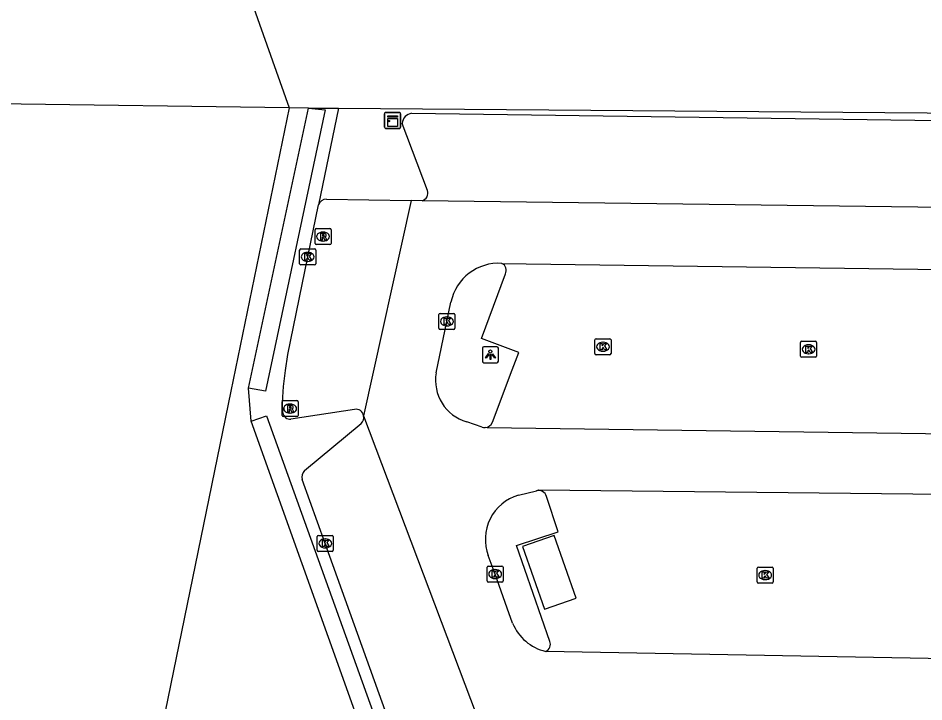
# Model space of a CAD drawing. Extents: x 157692 to 159670, y 381454 to 383289.
# Drawn here: x 159339.1 to 159395.6, y 382810.8 to 382853.4 of the extents above; entities that cross this region are included whole.
import ezdxf

# ---------------------------------------------------------------- set-up
doc = ezdxf.new("R2010")
doc.units = 0
for name, color, linetype in [('IMGEO_Groenvoorziening', 7, 'Continuous'), ('IMGEO_Hek', 7, 'Continuous'), ('IMGEO_Kast', 7, 'Continuous'), ('IMGEO_Kolk', 7, 'Continuous'), ('IMGEO_Lichtpunt', 7, 'Continuous'), ('IMGEO_Muur', 7, 'Continuous'), ('IMGEO_Pand', 7, 'Continuous'), ('IMGEO_Parkeervlak_gesloten', 7, 'Continuous'), ('IMGEO_Rijbaan_lokaal_gesloten', 7, 'Continuous'), ('IMGEO_Rioolput', 7, 'Continuous')]:
    doc.layers.add(name, color=color, linetype=linetype)

msp = doc.modelspace()

# ---------------------------------------------------------------- linework, layer by layer
at = {"layer": 'IMGEO_Groenvoorziening'}
for points in [[(159359.079, 382847.797), (159357.826, 382841.779)], [(159353.633, 382828.278), (159353.463, 382830.325)]]:
    msp.add_lwpolyline(points, dxfattribs=at)
at = {"layer": 'IMGEO_Hek'}
msp.add_lwpolyline([(159353.633, 382828.278), (159353.463, 382830.325)], dxfattribs=at)
at = {"layer": 'IMGEO_Kast'}
for p, q in [((159361.943, 382846.612), (159361.943, 382847.453)), ((159361.943, 382847.453), (159361.943, 382846.612)), ((159362.018, 382847.537), (159362.859, 382847.537)), ((159362.859, 382847.537), (159362.018, 382847.537)), ((159362.943, 382847.462), (159362.943, 382846.621)), ((159362.943, 382846.621), (159362.943, 382847.462)), ((159362.868, 382846.537), (159362.027, 382846.537)), ((159362.027, 382846.537), (159362.868, 382846.537))]:
    msp.add_line(p, q, dxfattribs=at)
for points in [[(159362.138, 382847.327), (159362.738, 382847.327), (159362.738, 382847.242), (159362.138, 382847.242), (159362.138, 382847.327)], [(159362.138, 382847.152), (159362.738, 382847.152), (159362.738, 382846.663), (159362.138, 382846.663), (159362.138, 382847.152)]]:
    msp.add_lwpolyline(points, dxfattribs=at)
msp.add_circle((159362.222, 382847.001), 0.0377, dxfattribs=at)
for centre, start, end in [((159362.021, 382847.459), 92.4484, 184.2845), ((159362.021, 382847.459), 92.4484, 184.2845), ((159362.865, 382847.459), 2.4484, 94.2845), ((159362.865, 382847.459), 2.4484, 94.2845), ((159362.021, 382846.615), 182.4484, 274.2845), ((159362.021, 382846.615), 182.4484, 274.2845), ((159362.865, 382846.615), 272.4484, 4.2845), ((159362.865, 382846.615), 272.4484, 4.2845)]:
    msp.add_arc(centre, 0.0779, start, end, dxfattribs=at)
at = {"layer": 'IMGEO_Kolk'}
for p, q in [((159356.648, 382838.102), (159356.648, 382838.954)), ((159356.723, 382839.028), (159357.575, 382839.028)), ((159357.649, 382838.954), (159357.649, 382838.102)), ((159357.136, 382838.808), (159357.161, 382838.808)), ((159357.575, 382838.028), (159356.723, 382838.028)), ((159357.159, 382838.248), (159357.134, 382838.248)), ((159365.403, 382835.001), (159366.255, 382835.001)), ((159365.328, 382834.075), (159365.328, 382834.927)), ((159365.816, 382834.781), (159365.841, 382834.781)), ((159366.329, 382834.927), (159366.329, 382834.075)), ((159366.255, 382834.001), (159365.403, 382834.001)), ((159365.839, 382834.221), (159365.814, 382834.221)), ((159375.058, 382832.493), (159375.058, 382833.345)), ((159375.133, 382833.419), (159375.985, 382833.419)), ((159376.059, 382833.345), (159376.059, 382832.493)), ((159375.546, 382833.199), (159375.571, 382833.199)), ((159387.878, 382832.336), (159387.878, 382833.188)), ((159387.953, 382833.262), (159388.805, 382833.262)), ((159388.366, 382833.042), (159388.391, 382833.042)), ((159388.879, 382833.188), (159388.879, 382832.336)), ((159375.985, 382832.419), (159375.133, 382832.419)), ((159375.569, 382832.639), (159375.544, 382832.639)), ((159388.805, 382832.262), (159387.953, 382832.262)), ((159388.389, 382832.482), (159388.364, 382832.482)), ((159357.745, 382820.222), (159357.745, 382821.074)), ((159357.82, 382821.148), (159358.672, 382821.148)), ((159358.233, 382820.928), (159358.258, 382820.928)), ((159358.746, 382821.074), (159358.746, 382820.222)), ((159358.256, 382820.368), (159358.231, 382820.368)), ((159358.672, 382820.148), (159357.82, 382820.148)), ((159368.334, 382818.31), (159368.334, 382819.162)), ((159368.409, 382819.236), (159369.261, 382819.236)), ((159369.335, 382819.162), (159369.335, 382818.31)), ((159385.244, 382819.17), (159386.096, 382819.17)), ((159368.822, 382819.016), (159368.847, 382819.016)), ((159385.169, 382818.244), (159385.169, 382819.096)), ((159385.657, 382818.95), (159385.682, 382818.95)), ((159386.17, 382819.096), (159386.17, 382818.244)), ((159369.261, 382818.236), (159368.409, 382818.236)), ((159368.845, 382818.456), (159368.82, 382818.456)), ((159386.096, 382818.17), (159385.244, 382818.17)), ((159385.68, 382818.39), (159385.655, 382818.39))]:
    msp.add_line(p, q, dxfattribs=at)
for points in [[(159356.648, 382838.102), (159356.648, 382838.954)], [(159356.723, 382839.028), (159357.575, 382839.028)], [(159357.649, 382838.954), (159357.649, 382838.102)], [(159356.969, 382838.728), (159357.092, 382838.728), (159357.092, 382838.577), (159357.222, 382838.728), (159357.386, 382838.728), (159357.24, 382838.577), (159357.393, 382838.328), (159357.241, 382838.328), (159357.156, 382838.492), (159357.092, 382838.425), (159357.092, 382838.328), (159356.969, 382838.328), (159356.969, 382838.728)], [(159357.575, 382838.028), (159356.723, 382838.028)], [(159365.403, 382835.001), (159366.255, 382835.001)], [(159365.328, 382834.075), (159365.328, 382834.927)], [(159365.649, 382834.701), (159365.772, 382834.701), (159365.772, 382834.55), (159365.902, 382834.701), (159366.066, 382834.701), (159365.92, 382834.55), (159366.073, 382834.301), (159365.921, 382834.301), (159365.836, 382834.465), (159365.772, 382834.398), (159365.772, 382834.301), (159365.649, 382834.301), (159365.649, 382834.701)], [(159366.329, 382834.927), (159366.329, 382834.075)], [(159366.255, 382834.001), (159365.403, 382834.001)], [(159375.058, 382832.493), (159375.058, 382833.345)], [(159375.133, 382833.419), (159375.985, 382833.419)], [(159376.059, 382833.345), (159376.059, 382832.493)], [(159375.379, 382833.119), (159375.502, 382833.119), (159375.502, 382832.968), (159375.632, 382833.119), (159375.796, 382833.119), (159375.65, 382832.968), (159375.803, 382832.719), (159375.651, 382832.719), (159375.566, 382832.883), (159375.502, 382832.816), (159375.502, 382832.719), (159375.379, 382832.719), (159375.379, 382833.119)], [(159387.878, 382832.336), (159387.878, 382833.188)], [(159387.953, 382833.262), (159388.805, 382833.262)], [(159388.199, 382832.962), (159388.322, 382832.962), (159388.322, 382832.811), (159388.452, 382832.962), (159388.616, 382832.962), (159388.47, 382832.811), (159388.623, 382832.562), (159388.471, 382832.562), (159388.386, 382832.726), (159388.322, 382832.659), (159388.322, 382832.562), (159388.199, 382832.562), (159388.199, 382832.962)], [(159388.879, 382833.188), (159388.879, 382832.336)], [(159375.985, 382832.419), (159375.133, 382832.419)], [(159388.805, 382832.262), (159387.953, 382832.262)], [(159357.745, 382820.222), (159357.745, 382821.074)], [(159357.82, 382821.148), (159358.672, 382821.148)], [(159358.746, 382821.074), (159358.746, 382820.222)], [(159358.066, 382820.848), (159358.189, 382820.848), (159358.189, 382820.697), (159358.319, 382820.848), (159358.483, 382820.848), (159358.337, 382820.697), (159358.49, 382820.448), (159358.338, 382820.448), (159358.253, 382820.612), (159358.189, 382820.545), (159358.189, 382820.448), (159358.066, 382820.448), (159358.066, 382820.848)], [(159358.672, 382820.148), (159357.82, 382820.148)], [(159368.334, 382818.31), (159368.334, 382819.162)], [(159368.409, 382819.236), (159369.261, 382819.236)], [(159369.335, 382819.162), (159369.335, 382818.31)], [(159385.244, 382819.17), (159386.096, 382819.17)], [(159368.655, 382818.936), (159368.778, 382818.936), (159368.778, 382818.785), (159368.908, 382818.936), (159369.072, 382818.936), (159368.926, 382818.785), (159369.079, 382818.536), (159368.927, 382818.536), (159368.842, 382818.7), (159368.778, 382818.633), (159368.778, 382818.536), (159368.655, 382818.536), (159368.655, 382818.936)], [(159385.169, 382818.244), (159385.169, 382819.096)], [(159385.49, 382818.87), (159385.613, 382818.87), (159385.613, 382818.719), (159385.743, 382818.87), (159385.907, 382818.87), (159385.761, 382818.719), (159385.914, 382818.47), (159385.762, 382818.47), (159385.677, 382818.634), (159385.613, 382818.567), (159385.613, 382818.47), (159385.49, 382818.47), (159385.49, 382818.87)], [(159386.17, 382819.096), (159386.17, 382818.244)], [(159369.261, 382818.236), (159368.409, 382818.236)], [(159386.096, 382818.17), (159385.244, 382818.17)]]:
    msp.add_lwpolyline(points, dxfattribs=at)
for centre, start, end in [((159356.725, 382838.952), 91.552, 178.448), ((159356.725, 382838.952), 91.552, 178.448), ((159357.573, 382838.952), 1.552, 88.448), ((159357.573, 382838.952), 1.552, 88.448), ((159356.725, 382838.104), 181.552, 268.448), ((159356.725, 382838.104), 181.552, 268.448), ((159357.573, 382838.104), 271.552, 358.448), ((159357.573, 382838.104), 271.552, 358.448), ((159365.405, 382834.925), 91.552, 178.448), ((159365.405, 382834.925), 91.552, 178.448), ((159366.253, 382834.925), 1.552, 88.448), ((159366.253, 382834.925), 1.552, 88.448), ((159365.405, 382834.077), 181.552, 268.448), ((159365.405, 382834.077), 181.552, 268.448), ((159366.253, 382834.077), 271.552, 358.448), ((159366.253, 382834.077), 271.552, 358.448), ((159375.135, 382833.343), 91.552, 178.448), ((159375.135, 382833.343), 91.552, 178.448), ((159375.983, 382833.343), 1.552, 88.448), ((159375.983, 382833.343), 1.552, 88.448), ((159387.955, 382833.186), 91.552, 178.448), ((159387.955, 382833.186), 91.552, 178.448), ((159388.803, 382833.186), 1.552, 88.448), ((159388.803, 382833.186), 1.552, 88.448), ((159375.135, 382832.495), 181.552, 268.448), ((159375.135, 382832.495), 181.552, 268.448), ((159375.983, 382832.495), 271.552, 358.448), ((159375.983, 382832.495), 271.552, 358.448), ((159387.955, 382832.338), 181.552, 268.448), ((159387.955, 382832.338), 181.552, 268.448), ((159388.803, 382832.338), 271.552, 358.448), ((159388.803, 382832.338), 271.552, 358.448), ((159357.822, 382821.072), 91.552, 178.448), ((159357.822, 382821.072), 91.552, 178.448), ((159358.67, 382821.072), 1.552, 88.448), ((159358.67, 382821.072), 1.552, 88.448), ((159357.822, 382820.224), 181.552, 268.448), ((159357.822, 382820.224), 181.552, 268.448), ((159358.67, 382820.224), 271.552, 358.448), ((159358.67, 382820.224), 271.552, 358.448), ((159368.411, 382819.16), 91.552, 178.448), ((159368.411, 382819.16), 91.552, 178.448), ((159369.259, 382819.16), 1.552, 88.448), ((159369.259, 382819.16), 1.552, 88.448), ((159385.246, 382819.094), 91.552, 178.448), ((159385.246, 382819.094), 91.552, 178.448), ((159386.094, 382819.094), 1.552, 88.448), ((159386.094, 382819.094), 1.552, 88.448), ((159368.411, 382818.312), 181.552, 268.448), ((159368.411, 382818.312), 181.552, 268.448), ((159369.259, 382818.312), 271.552, 358.448), ((159369.259, 382818.312), 271.552, 358.448), ((159385.246, 382818.246), 181.552, 268.448), ((159385.246, 382818.246), 181.552, 268.448), ((159386.094, 382818.246), 271.552, 358.448), ((159386.094, 382818.246), 271.552, 358.448)]:
    msp.add_arc(centre, 0.0765, start, end, dxfattribs=at)
for centre, major_axis, ratio, start_param, end_param in [((159357.135, 382838.528), (-0.387, 0.002), 0.722429, 4.712389, 7.853982), ((159357.16, 382838.528), (-0.39, 0.002), 0.717154, 1.570796, 4.712389), ((159365.815, 382834.501), (-0.387, 0.002), 0.722429, 4.712389, 7.853982), ((159365.84, 382834.501), (-0.39, 0.002), 0.717154, 1.570796, 4.712389), ((159375.545, 382832.919), (-0.387, 0.002), 0.722429, 4.712389, 7.853982), ((159375.57, 382832.919), (-0.39, 0.002), 0.717154, 1.570796, 4.712389), ((159388.365, 382832.762), (-0.387, 0.002), 0.722429, 4.712389, 7.853982), ((159388.39, 382832.762), (-0.39, 0.002), 0.717154, 1.570796, 4.712389), ((159358.232, 382820.648), (-0.387, 0.002), 0.722429, 4.712389, 7.853982), ((159358.257, 382820.648), (-0.39, 0.002), 0.717154, 1.570796, 4.712389), ((159368.821, 382818.736), (-0.387, 0.002), 0.722429, 4.712389, 7.853982), ((159368.846, 382818.736), (-0.39, 0.002), 0.717154, 1.570796, 4.712389), ((159385.656, 382818.67), (-0.387, 0.002), 0.722429, 4.712389, 7.853982), ((159385.681, 382818.67), (-0.39, 0.002), 0.717154, 1.570796, 4.712389)]:
    msp.add_ellipse(centre, major_axis=major_axis, ratio=ratio, start_param=start_param, end_param=end_param, dxfattribs=at)
at = {"layer": 'IMGEO_Lichtpunt'}
for p, q in [((159368.041, 382832.824), (159368.041, 382832.017)), ((159368.041, 382832.824), (159368.041, 382832.017)), ((159368.943, 382832.919), (159368.135, 382832.919)), ((159368.943, 382832.919), (159368.135, 382832.919)), ((159369.037, 382832.017), (159369.037, 382832.824)), ((159369.037, 382832.017), (159369.037, 382832.824)), ((159368.135, 382831.923), (159368.943, 382831.923)), ((159368.135, 382831.923), (159368.943, 382831.923))]:
    msp.add_line(p, q, dxfattribs=at)
for points in [[(159368.415, 382832.488), (159368.454, 382832.46), (159368.266, 382832.198), (159368.228, 382832.225), (159368.415, 382832.488)], [(159368.517, 382832.44), (159368.564, 382832.44), (159368.564, 382832.118), (159368.517, 382832.118), (159368.517, 382832.44)], [(159368.627, 382832.46), (159368.665, 382832.487), (159368.852, 382832.225), (159368.813, 382832.197), (159368.627, 382832.46)]]:
    msp.add_lwpolyline(points, dxfattribs=at)
msp.add_circle((159368.54, 382832.622), 0.0994, dxfattribs=at)
for centre, start, end in [((159368.135, 382832.824), 90, 180), ((159368.135, 382832.824), 90, 180), ((159368.943, 382832.824), 0, 90), ((159368.943, 382832.824), 0, 90), ((159368.135, 382832.017), 180, 270), ((159368.135, 382832.017), 180, 270), ((159368.943, 382832.017), 270, 0), ((159368.943, 382832.017), 270, 360)]:
    msp.add_arc(centre, 0.0946, start, end, dxfattribs=at)
at = {"layer": 'IMGEO_Muur'}
for points in [[(159353.463, 382830.325), (159357.204, 382847.811)], [(159357.204, 382847.811), (159358.241, 382847.708), (159354.522, 382830.139), (159353.463, 382830.325)], [(159353.633, 382828.278), (159354.574, 382828.617), (159367.464, 382792.762), (159366.441, 382792.387)], [(159366.441, 382792.387), (159353.633, 382828.278)]]:
    msp.add_lwpolyline(points, dxfattribs=at)
at = {"layer": 'IMGEO_Pand'}
for points in [[(159359.079, 382847.797), (159406.24, 382847.424), (159404.625, 382852.364), (159400.918, 382863.701), (159395.297, 382880.892)], [(159350.775, 382862.572), (159355.987, 382847.821)], [(159355.987, 382847.821), (159352.367, 382830.146), (159347.422, 382805.999), (159349.183, 382805.623), (159348.376, 382801.694), (159347.337, 382801.91), (159344.304, 382786.986), (159318.859, 382792.26), (159318.637, 382791.25), (159314.712, 382792.046), (159315.063, 382793.823), (159308.004, 382795.284), (159309.005, 382800.183), (159318.843, 382848.33)], [(159355.987, 382847.821), (159337.742, 382848.071)], [(159357.204, 382847.811), (159355.987, 382847.821)], [(159357.204, 382847.811), (159359.079, 382847.797)]]:
    msp.add_lwpolyline(points, dxfattribs=at)
at = {"layer": 'IMGEO_Parkeervlak_gesloten'}
for points in [[(159363.631, 382847.484), (159402.476, 382846.959)], [(159364.619, 382842.669), (159363.043, 382846.856)], [(159355.599, 382828.805), (159355.581, 382829.45), (159355.631, 382830.442), (159355.767, 382831.437), (159355.906, 382832.442), (159357.149, 382838.528), (159357.826, 382841.779)], [(159358.312, 382842.126), (159363.594, 382842.039)], [(159368.669, 382828.206), (159369.9, 382831.483), (159370.311, 382832.558), (159367.976, 382833.431), (159369.474, 382837.466)], [(159360.067, 382829.009), (159356.105, 382828.396)], [(159356.953, 382825.194), (159360.492, 382828.13)], [(159367.265, 382795.497), (159365.159, 382801.359), (159358.246, 382820.648), (159356.814, 382824.632)], [(159372.241, 382814.538), (159370.177, 382820.51), (159372.77, 382821.378), (159372.032, 382823.582)]]:
    msp.add_lwpolyline(points, dxfattribs=at)
for centre, radius, start, end in [((159363.697, 382846.833), 0.655, 95.8057, 177.9624), ((159364.15, 382842.507), 0.496, 285.175, 19.0797), ((159358.305, 382841.622), 0.504, 89.2089, 161.8442), ((159369.033, 382837.687), 0.493, 333.416, 62.4584), ((159356.062, 382828.86), 0.466, 186.7613, 275.3415), ((159360.162, 382828.545), 0.474, 8.1168, 101.5997), ((159360.159, 382828.487), 0.489, 313.0225, 14.8043), ((159368.192, 382828.396), 0.513, 271.8531, 338.298), ((159357.349, 382824.798), 0.561, 135.0175, 197.198), ((159371.546, 382823.453), 0.503, 14.8156, 105.9124), ((159371.82, 382814.346), 0.463, 291.0563, 24.4886)]:
    msp.add_arc(centre, radius, start, end, dxfattribs=at)
at = {"layer": 'IMGEO_Rijbaan_lokaal_gesloten'}
for points in [[(159363.594, 382842.039), (159360.631, 382828.612)], [(159364.28, 382842.028), (159363.594, 382842.039)], [(159405.088, 382841.517), (159404.923, 382841.503), (159364.28, 382842.028)], [(159369.261, 382838.124), (159407.39, 382837.595), (159407.741, 382836.603)], [(159365.151, 382831.293), (159365.829, 382834.501), (159366.08, 382835.703)], [(159360.631, 382828.612), (159372.138, 382798.106)], [(159368.027, 382827.911), (159367.069, 382828.226)], [(159406.279, 382827.342), (159368.342, 382827.868), (159368.209, 382827.883)], [(159370.291, 382823.654), (159371.408, 382823.937)], [(159371.408, 382823.937), (159371.548, 382823.997), (159412.369, 382823.546), (159415.966, 382813.388), (159415.128, 382813.114), (159371.986, 382813.914)], [(159373.888, 382817.233), (159372.517, 382821.142), (159370.547, 382820.451), (159371.918, 382816.542), (159373.888, 382817.233)], [(159369.925, 382815.675), (159369.583, 382816.606), (159368.835, 382818.736), (159368.408, 382819.886)]]:
    msp.add_lwpolyline(points, dxfattribs=at)
for centre, radius, start, end in [((159369.055, 382835.094), 3.037, 86.1192, 168.4289), ((159367.843, 382830.843), 2.729, 170.5112, 253.5298), ((159368.197, 382828.413), 0.53, 251.249, 271.2587), ((159371.082, 382820.904), 2.861, 106.0506, 200.8436), ((159372.655, 382816.784), 2.947, 202.1044, 256.8718)]:
    msp.add_arc(centre, radius, start, end, dxfattribs=at)
at = {"layer": 'IMGEO_Rioolput'}
for p, q in [((159357.607, 382839.368), (159357.607, 382840.22)), ((159357.682, 382840.294), (159358.534, 382840.294)), ((159358.095, 382840.074), (159358.12, 382840.074)), ((159358.608, 382840.22), (159358.608, 382839.368)), ((159358.118, 382839.514), (159358.093, 382839.514)), ((159358.534, 382839.294), (159357.682, 382839.294)), ((159355.553, 382828.637), (159355.553, 382829.489)), ((159355.628, 382829.563), (159356.48, 382829.563)), ((159356.041, 382829.343), (159356.066, 382829.343)), ((159356.554, 382829.489), (159356.554, 382828.637)), ((159356.064, 382828.783), (159356.039, 382828.783)), ((159356.48, 382828.563), (159355.628, 382828.563))]:
    msp.add_line(p, q, dxfattribs=at)
for points in [[(159357.607, 382839.368), (159357.607, 382840.22)], [(159357.682, 382840.294), (159358.534, 382840.294)], [(159358.608, 382840.22), (159358.608, 382839.368)], [(159358.196, 382839.992), (159357.944, 382839.994), (159357.944, 382839.594)], [(159357.944, 382839.594), (159358.068, 382839.594), (159358.068, 382839.756), (159358.079, 382839.756)], [(159358.122, 382839.913), (159358.068, 382839.913), (159358.068, 382839.832)], [(159358.068, 382839.832), (159358.12, 382839.832)], [(159358.126, 382839.727), (159358.197, 382839.594), (159358.337, 382839.594), (159358.272, 382839.72)], [(159358.534, 382839.294), (159357.682, 382839.294)], [(159355.553, 382828.637), (159355.553, 382829.489)], [(159355.628, 382829.563), (159356.48, 382829.563)], [(159356.554, 382829.489), (159356.554, 382828.637)], [(159356.142, 382829.261), (159355.89, 382829.263), (159355.89, 382828.863)], [(159355.89, 382828.863), (159356.014, 382828.863), (159356.014, 382829.025), (159356.025, 382829.025)], [(159356.068, 382829.182), (159356.014, 382829.182), (159356.014, 382829.101)], [(159356.014, 382829.101), (159356.066, 382829.101)], [(159356.072, 382828.996), (159356.143, 382828.863), (159356.283, 382828.863), (159356.218, 382828.989)], [(159356.48, 382828.563), (159355.628, 382828.563)]]:
    msp.add_lwpolyline(points, dxfattribs=at)
for centre, radius, start, end in [((159357.684, 382840.218), 0.0765, 91.552, 178.448), ((159357.684, 382840.218), 0.0765, 91.552, 178.448), ((159358.532, 382840.218), 0.0765, 1.552, 88.448), ((159358.532, 382840.218), 0.0765, 1.552, 88.448), ((159358.078, 382839.703), 0.0533, 26.0293, 88.6989), ((159358.104, 382840.021), 0.19, 274.7715, 282.9687), ((159358.128, 382839.817), 0.0964, 77.0061, 93.1865), ((159358.142, 382839.874), 0.0378, 276.6634, 79.6772), ((159358.195, 382839.882), 0.109, 350.3612, 89.416), ((159358.193, 382839.882), 0.112, 277.5842, 350.9817), ((159358.177, 382839.667), 0.108, 29.5134, 73.7905), ((159357.684, 382839.37), 0.0765, 181.552, 268.448), ((159357.684, 382839.37), 0.0765, 181.552, 268.448), ((159358.532, 382839.37), 0.0765, 271.552, 358.448), ((159358.532, 382839.37), 0.0765, 271.552, 358.448), ((159355.63, 382829.487), 0.0765, 91.552, 178.448), ((159355.63, 382829.487), 0.0765, 91.552, 178.448), ((159356.478, 382829.487), 0.0765, 1.552, 88.448), ((159356.478, 382829.487), 0.0765, 1.552, 88.448), ((159356.024, 382828.972), 0.0533, 26.0293, 88.6989), ((159356.05, 382829.29), 0.19, 274.7715, 282.9687), ((159356.074, 382829.086), 0.0964, 77.0061, 93.1865), ((159356.088, 382829.143), 0.0378, 276.6634, 79.6772), ((159356.141, 382829.151), 0.109, 350.3612, 89.416), ((159356.139, 382829.151), 0.112, 277.5842, 350.9817), ((159356.123, 382828.936), 0.108, 29.5134, 73.7905), ((159355.63, 382828.639), 0.0765, 181.552, 268.448), ((159355.63, 382828.639), 0.0765, 181.552, 268.448), ((159356.478, 382828.639), 0.0765, 271.552, 358.448), ((159356.478, 382828.639), 0.0765, 271.552, 358.448)]:
    msp.add_arc(centre, radius, start, end, dxfattribs=at)
for centre, major_axis, ratio, start_param, end_param in [((159358.094, 382839.794), (-0.387, 0.002), 0.722429, 4.712389, 7.853982), ((159358.119, 382839.794), (-0.39, 0.002), 0.717154, 1.570796, 4.712389), ((159356.04, 382829.063), (-0.387, 0.002), 0.722429, 4.712389, 7.853982), ((159356.065, 382829.063), (-0.39, 0.002), 0.717154, 1.570796, 4.712389)]:
    msp.add_ellipse(centre, major_axis=major_axis, ratio=ratio, start_param=start_param, end_param=end_param, dxfattribs=at)

doc.saveas('drawing.dxf')
